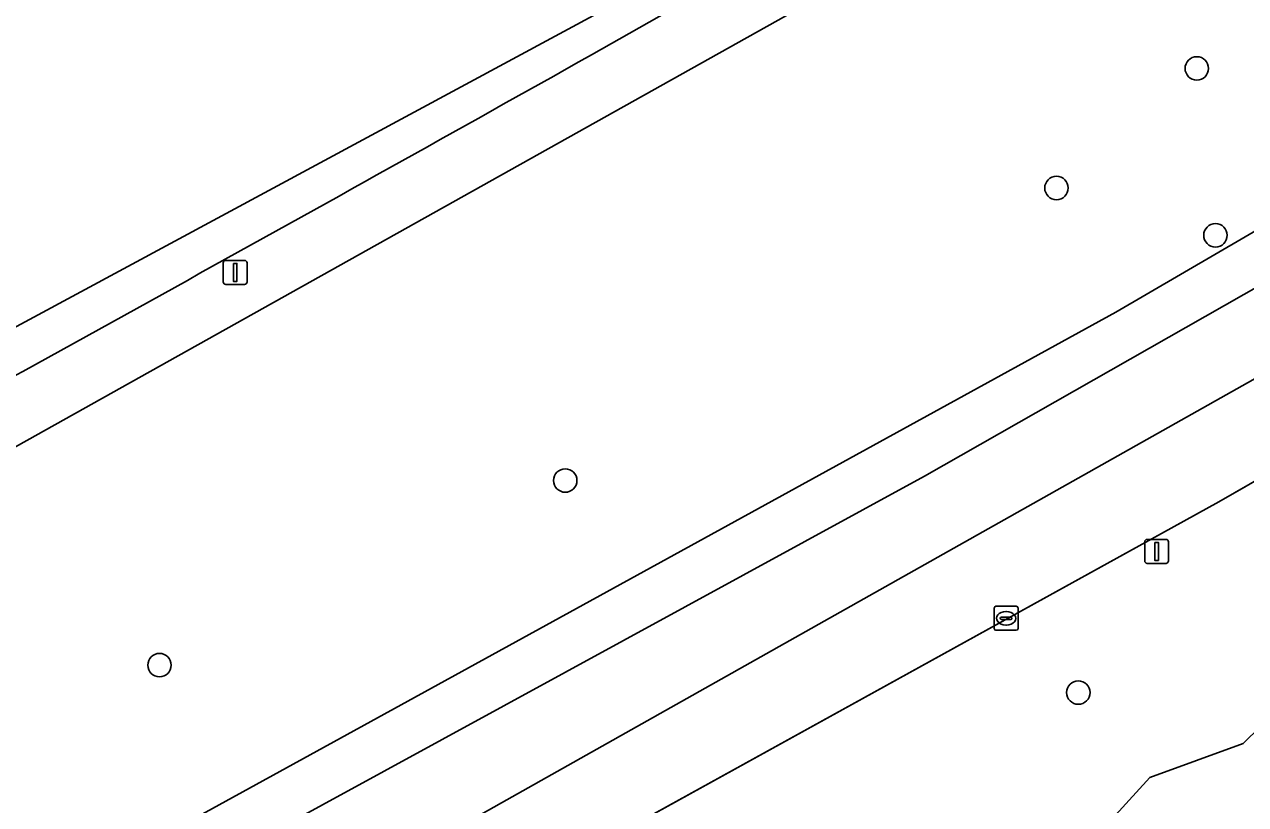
# Model space of a CAD drawing. Extents: x 162879 to 165540, y 384011 to 385181.
# Drawn here: x 163010.1 to 163061.1, y 384292.2 to 384324.7 of the extents above; entities that cross this region are included whole.
import ezdxf

# ---------------------------------------------------------------- set-up
doc = ezdxf.new("R2010")
doc.units = 0
for name, color, linetype in [('IMGEO_Berm_groen', 7, 'Continuous'), ('IMGEO_Boom', 7, 'Continuous'), ('IMGEO_Groenvoorziening', 7, 'Continuous'), ('IMGEO_Kolk', 7, 'Continuous'), ('IMGEO_Lichtmast', 7, 'Continuous'), ('IMGEO_Loofbos', 7, 'Continuous'), ('IMGEO_Rijbaan_regionaal_gesloten', 7, 'Continuous')]:
    doc.layers.add(name, color=color, linetype=linetype)

msp = doc.modelspace()

# ---------------------------------------------------------------- linework, layer by layer
at = {"layer": 'IMGEO_Berm_groen'}
for points in [[(162958.296, 384257.287), (162992.107, 384275.576), (162992.774, 384275.937), (163000, 384279.879), (163047.71, 384305.906), (163065.69, 384316.128), (163134.875, 384356.468), (163142.16, 384360.715), (163149.867, 384365.229), (163197.962, 384393.395), (163222.445, 384407.821), (163353.264, 384484.905)], [(163290.991, 384473.343), (163273.206, 384463), (163256.317, 384453.078), (163211.461, 384426.757), (163138.843, 384384.023), (163138.358, 384383.738), (163124.723, 384375.774), (163103.614, 384363.445), (163068.795, 384343.295), (163033.81, 384323.482)]]:
    msp.add_lwpolyline(points, dxfattribs=at)
msp.add_lwpolyline([(163148.842, 384366.976), (163055.696, 384312.747), (162991.211, 384277.349), (162986.763, 384286.167), (162986.414, 384294.29), (162999.918, 384301.631), (163052.601, 384331.084), (163140.211, 384381.691)], close=True, dxfattribs=at)
msp.add_arc((161310.632, 387394.409), 3521.354, 298.669026, 299.29793, dxfattribs=at)
at = {"layer": 'IMGEO_Boom'}
for centre in [(163059.081, 384322.913), (163053.221, 384317.925), (163059.86, 384315.951), (163032.711, 384305.719), (163015.767, 384298.016), (163054.133, 384296.871)]:
    msp.add_circle(centre, 0.489, dxfattribs=at)
at = {"layer": 'IMGEO_Groenvoorziening'}
for points in [[(163596.733, 384620.336), (163590.474, 384616.677), (163584.15, 384613.033), (163543.932, 384589.276), (163500, 384563.326), (163392.794, 384500), (163356.886, 384478.81), (163202.966, 384387.982), (163138.189, 384350.166), (163091.98, 384323.19), (163060.001, 384304.827), (163000, 384271.727), (162995.148, 384269.194), (162989.657, 384266.154), (162987.354, 384264.896)], [(162987.751, 384263.155), (162988.941, 384263.017), (163012.114, 384262.491), (163015.053, 384262.437), (163010.306, 384266.101), (163010.259, 384272.54), (163015.983, 384275.987), (163044.781, 384289.14), (163054.546, 384290.508), (163057.113, 384293.326), (163061.012, 384294.747), (163074.049, 384307.518), (163078.609, 384311.03), (163103.227, 384326.016), (163139.713, 384347.269), (163141.708, 384348.431), (163145.603, 384350.692), (163147.412, 384351.742), (163229.097, 384399.154), (163272.33, 384424.447), (163305.16, 384443.366)]]:
    msp.add_lwpolyline(points, dxfattribs=at)
at = {"layer": 'IMGEO_Kolk'}
for p, q in [((163050.618, 384299.544), (163050.618, 384300.396)), ((163050.693, 384300.47), (163051.545, 384300.47)), ((163051.619, 384300.396), (163051.619, 384299.544)), ((163050.877, 384299.964), (163050.877, 384299.976)), ((163051.315, 384299.927), (163050.917, 384299.927)), ((163050.92, 384300.013), (163051.318, 384300.013)), ((163051.106, 384300.25), (163051.131, 384300.25)), ((163051.361, 384299.976), (163051.361, 384299.964)), ((163051.545, 384299.47), (163050.693, 384299.47)), ((163051.129, 384299.69), (163051.104, 384299.69))]:
    msp.add_line(p, q, dxfattribs=at)
for points in [[(163050.618, 384299.544), (163050.618, 384300.396)], [(163050.693, 384300.47), (163051.545, 384300.47)], [(163051.619, 384300.396), (163051.619, 384299.544)], [(163051.545, 384299.47), (163050.693, 384299.47)]]:
    msp.add_lwpolyline(points, dxfattribs=at)
for centre, radius, start, end in [((163050.695, 384300.394), 0.0765, 91.552, 178.448), ((163050.695, 384300.394), 0.0765, 91.552, 178.448), ((163051.543, 384300.394), 0.0765, 1.552, 88.448), ((163051.543, 384300.394), 0.0765, 1.552, 88.448), ((163050.917, 384299.973), 0.0403, 85.8775, 175.7526), ((163050.914, 384299.963), 0.0366, 178.938, 274.7102), ((163051.318, 384299.97), 0.043, 264.8664, 352.4533), ((163051.322, 384299.975), 0.0386, 1.7309, 96.639), ((163050.695, 384299.546), 0.0765, 181.552, 268.448), ((163050.695, 384299.546), 0.0765, 181.552, 268.448), ((163051.543, 384299.546), 0.0765, 271.552, 358.448), ((163051.543, 384299.546), 0.0765, 271.552, 358.448)]:
    msp.add_arc(centre, radius, start, end, dxfattribs=at)
for centre, major_axis, ratio, start_param, end_param in [((163051.105, 384299.97), (-0.387, 0.002), 0.722429, 4.712389, 7.853982), ((163051.13, 384299.97), (-0.39, 0.002), 0.717154, 1.570796, 4.712389)]:
    msp.add_ellipse(centre, major_axis=major_axis, ratio=ratio, start_param=start_param, end_param=end_param, dxfattribs=at)
at = {"layer": 'IMGEO_Lichtmast'}
for p, q in [((163018.432, 384314.001), (163018.432, 384314.801)), ((163018.432, 384314.801), (163018.432, 384314.001)), ((163018.532, 384314.901), (163019.322, 384314.901)), ((163019.322, 384314.901), (163018.532, 384314.901)), ((163019.422, 384314.801), (163019.422, 384314.001)), ((163019.422, 384314.001), (163019.422, 384314.801)), ((163019.322, 384313.901), (163018.532, 384313.901)), ((163018.532, 384313.901), (163019.322, 384313.901)), ((163056.905, 384302.363), (163056.905, 384303.163)), ((163056.905, 384303.163), (163056.905, 384302.363)), ((163057.005, 384303.263), (163057.795, 384303.263)), ((163057.795, 384303.263), (163057.005, 384303.263)), ((163057.895, 384303.163), (163057.895, 384302.363)), ((163057.895, 384302.363), (163057.895, 384303.163)), ((163057.795, 384302.263), (163057.005, 384302.263)), ((163057.005, 384302.263), (163057.795, 384302.263))]:
    msp.add_line(p, q, dxfattribs=at)
for points in [[(163018.852, 384314.776), (163019.002, 384314.776), (163019.002, 384314.026), (163018.852, 384314.026), (163018.852, 384314.776)], [(163057.325, 384303.138), (163057.475, 384303.138), (163057.475, 384302.388), (163057.325, 384302.388), (163057.325, 384303.138)]]:
    msp.add_lwpolyline(points, dxfattribs=at)
for centre, start, end in [((163018.532, 384314.801), 90, 180), ((163018.532, 384314.801), 90, 180), ((163019.322, 384314.801), 0, 90), ((163019.322, 384314.801), 360, 90), ((163018.532, 384314.001), 180, 270), ((163018.532, 384314.001), 180, 270), ((163019.322, 384314.001), 270, 0), ((163019.322, 384314.001), 270, 0), ((163057.005, 384303.163), 90, 180), ((163057.005, 384303.163), 90, 180), ((163057.795, 384303.163), 0, 90), ((163057.795, 384303.163), 360, 90), ((163057.005, 384302.363), 180, 270), ((163057.005, 384302.363), 180, 270), ((163057.795, 384302.363), 270, 0), ((163057.795, 384302.363), 270, 0)]:
    msp.add_arc(centre, 0.1, start, end, dxfattribs=at)
at = {"layer": 'IMGEO_Loofbos'}
msp.add_lwpolyline([(163140.211, 384381.691), (163052.601, 384331.084), (162999.918, 384301.631), (162986.414, 384294.29), (162986.763, 384286.167), (162991.211, 384277.349), (163055.696, 384312.747), (163148.842, 384366.976)], close=True, dxfattribs=at)
msp.add_lwpolyline([(163139.713, 384347.269), (163103.227, 384326.016), (163078.609, 384311.03), (163074.049, 384307.518), (163061.012, 384294.747), (163057.113, 384293.326), (163054.546, 384290.508), (163044.781, 384289.14), (163015.983, 384275.987), (163010.259, 384272.54), (163010.306, 384266.101), (163015.053, 384262.437), (163023.085, 384262.29), (163063.569, 384276.375), (163063.122, 384277.562), (163065.907, 384278.563), (163066.344, 384277.423), (163077.888, 384282.235), (163092.767, 384288.329), (163125.187, 384301.331), (163130.038, 384303.169), (163140.765, 384307.422)], dxfattribs=at)
at = {"layer": 'IMGEO_Rijbaan_regionaal_gesloten'}
for points in [[(163033.81, 384323.482), (163068.795, 384343.295), (163103.614, 384363.445), (163124.723, 384375.774), (163124.264, 384376.647), (163120.403, 384374.424), (163048.346, 384332.929), (162948.399, 384279.09)], [(163075.431, 384317.808), (163102.908, 384333.537), (163136.085, 384353.074), (163136.524, 384353.333), (163134.875, 384356.468), (163065.69, 384316.128), (163047.71, 384305.906), (163000, 384279.879), (162992.774, 384275.937), (162992.107, 384275.576), (162958.296, 384257.287)], [(163060.001, 384304.827), (163091.98, 384323.19), (163138.189, 384350.166), (163136.524, 384353.333), (163136.085, 384353.074), (163102.908, 384333.537), (163075.431, 384317.808), (163019.119, 384286.121), (162984.518, 384267.432), (162966.682, 384257.842), (162956.166, 384251.683), (162950.166, 384247.581), (162946.914, 384245.082), (162943.802, 384242.49), (162940.823, 384239.608), (162938.038, 384236.628), (162940.725, 384234.294)], [(162937.637, 384241.374), (162932.679, 384236.006), (162916.515, 384218.506), (162915.908, 384217.643), (162913.326, 384214.826), (162913.538, 384209.756), (162921.56, 384218.689), (162929.746, 384227.688), (162935.296, 384233.694), (162938.038, 384236.628), (162940.823, 384239.608), (162943.802, 384242.49), (162946.914, 384245.082), (162950.166, 384247.581), (162956.166, 384251.683), (162966.682, 384257.842), (162984.518, 384267.432), (163019.119, 384286.121), (163075.431, 384317.808)], [(162944.147, 384237.378), (162945.963, 384239.321), (162953.64, 384245.736), (162957.739, 384248.542), (162961.257, 384250.658), (162966.467, 384253.515), (162979.604, 384260.8), (162987.354, 384264.896), (162989.657, 384266.154), (162995.148, 384269.194), (163000, 384271.727), (163060.001, 384304.827)]]:
    msp.add_lwpolyline(points, dxfattribs=at)
msp.add_arc((161310.632, 387394.409), 3521.354, 298.669026, 299.29793, dxfattribs=at)

doc.saveas('drawing.dxf')
